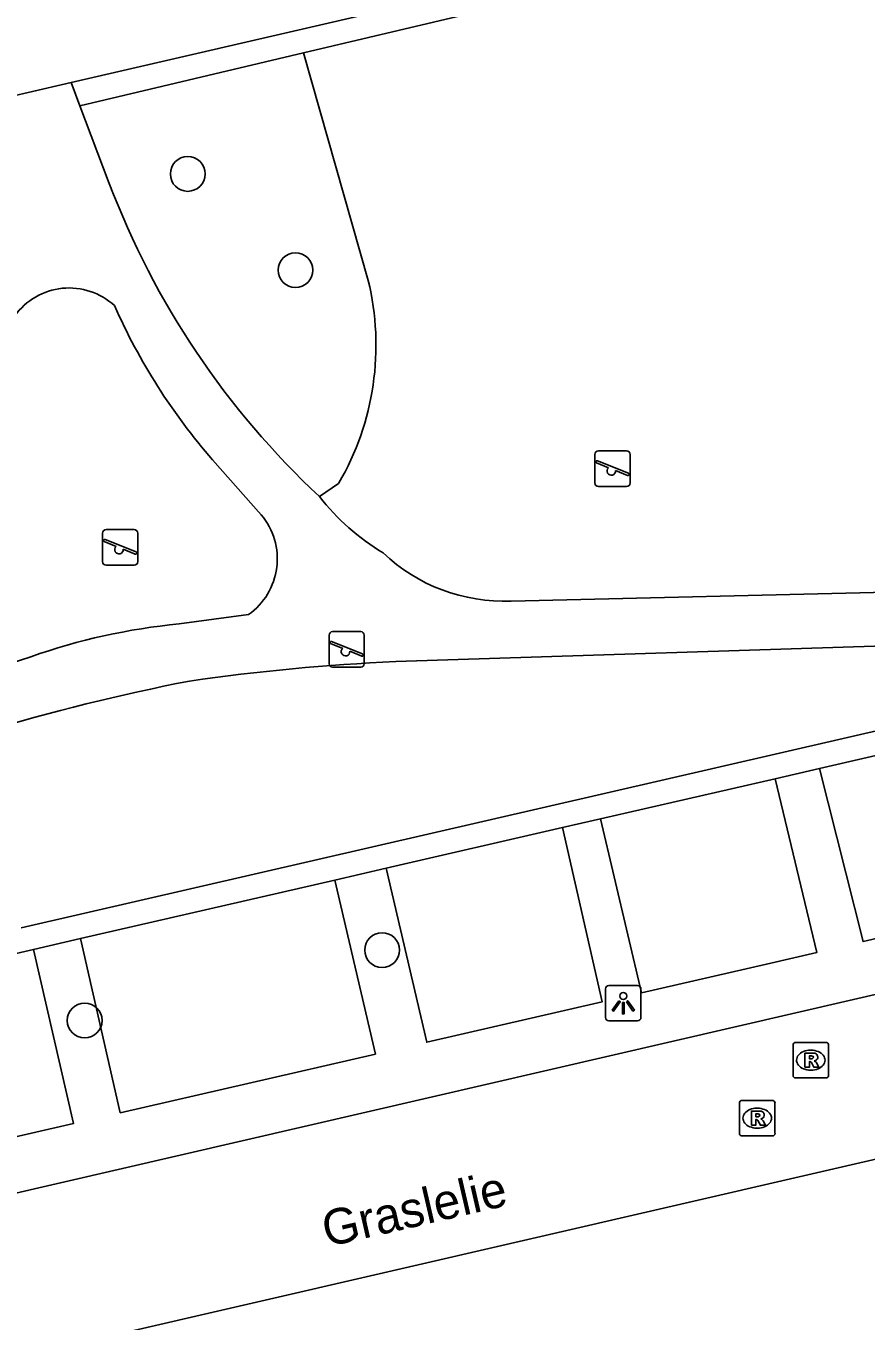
# Model space of a CAD drawing. Extents: x 156414 to 157775, y 382335 to 383765.
# Drawn here: x 157144.83 to 157168.47, y 383428.36 to 383464.79 of the extents above; entities that cross this region are included whole.
import ezdxf

# ---------------------------------------------------------------- set-up
doc = ezdxf.new("R2010")
doc.units = 0
for name, color, linetype in [('IMGEO_Boom', 7, 'Continuous'), ('IMGEO_Groenvoorziening', 7, 'Continuous'), ('IMGEO_Haag', 7, 'Continuous'), ('IMGEO_Lichtpunt', 7, 'Continuous'), ('IMGEO_Openbare_ruimte_label', 7, 'Continuous'), ('IMGEO_Parkeervlak_open', 7, 'Continuous'), ('IMGEO_Rijbaan_lokaal_open', 7, 'Continuous'), ('IMGEO_Rioolput', 7, 'Continuous'), ('IMGEO_Speelvoorziening', 7, 'Continuous'), ('IMGEO_Voetpad_halfverhard', 7, 'Continuous'), ('IMGEO_Voetpad_open', 7, 'Continuous')]:
    doc.layers.add(name, color=color, linetype=linetype)

msp = doc.modelspace()

# ---------------------------------------------------------------- linework, layer by layer
at = {"layer": 'IMGEO_Boom'}
for centre in [(157149.38, 383460.629), (157152.411, 383457.924), (157154.849, 383438.8), (157146.479, 383436.819)]:
    msp.add_circle(centre, 0.489, dxfattribs=at)
at = {"layer": 'IMGEO_Groenvoorziening'}
for points in [[(157154.459, 383457.635), (157152.639, 383464.031)], [(157153.09, 383451.556), (157153.626, 383451.924)]]:
    msp.add_lwpolyline(points, dxfattribs=at)
msp.add_arc((157146.967, 383455.812), 7.711, 329.7249, 13.6779, dxfattribs=at)
at = {"layer": 'IMGEO_Haag'}
for points in [[(157188.228, 383472.436), (157152.639, 383464.031)], [(157152.639, 383464.031), (157146.345, 383462.545)], [(157174.264, 383446.231), (157144.689, 383439.424)]]:
    msp.add_lwpolyline(points, dxfattribs=at)
at = {"layer": 'IMGEO_Lichtpunt'}
for p, q in [((157161.138, 383437.711), (157161.138, 383436.904)), ((157161.138, 383437.711), (157161.138, 383436.904)), ((157162.04, 383437.806), (157161.232, 383437.806)), ((157162.04, 383437.806), (157161.232, 383437.806)), ((157162.134, 383436.904), (157162.134, 383437.711)), ((157162.134, 383436.904), (157162.134, 383437.711)), ((157161.232, 383436.81), (157162.04, 383436.81)), ((157161.232, 383436.81), (157162.04, 383436.81))]:
    msp.add_line(p, q, dxfattribs=at)
for points in [[(157161.512, 383437.375), (157161.551, 383437.347), (157161.363, 383437.085), (157161.325, 383437.112), (157161.512, 383437.375)], [(157161.614, 383437.327), (157161.661, 383437.327), (157161.661, 383437.005), (157161.614, 383437.005), (157161.614, 383437.327)], [(157161.724, 383437.347), (157161.762, 383437.374), (157161.949, 383437.112), (157161.91, 383437.084), (157161.724, 383437.347)]]:
    msp.add_lwpolyline(points, dxfattribs=at)
msp.add_circle((157161.637, 383437.509), 0.0994, dxfattribs=at)
for centre, start, end in [((157161.232, 383437.711), 90, 180), ((157161.232, 383437.711), 90, 180), ((157162.04, 383437.711), 0, 90), ((157162.04, 383437.711), 0, 90), ((157161.232, 383436.904), 180, 270), ((157161.232, 383436.904), 180, 270), ((157162.04, 383436.904), 270, 0), ((157162.04, 383436.904), 270, 360)]:
    msp.add_arc(centre, 0.0946, start, end, dxfattribs=at)
at = {"layer": 'IMGEO_Parkeervlak_open'}
for points in [[(157167.162, 383443.908), (157174.395, 383445.573)], [(157160.993, 383442.488), (157165.908, 383443.62)], [(157154.969, 383441.102), (157159.926, 383442.243)], [(157146.361, 383439.121), (157153.522, 383440.769)], [(157140.284, 383437.722), (157145.036, 383438.816)]]:
    msp.add_lwpolyline(points, dxfattribs=at)
at = {"layer": 'IMGEO_Rijbaan_lokaal_open'}
for points in [[(157061.904, 383412.837), (157071.734, 383415.142), (157269.719, 383460.888)], [(157194.654, 383438.902), (157131.238, 383424.265)]]:
    msp.add_lwpolyline(points, dxfattribs=at)
at = {"layer": 'IMGEO_Rioolput'}
for p, q in [((157166.489, 383436.203), (157167.341, 383436.203)), ((157166.414, 383435.277), (157166.414, 383436.129)), ((157166.902, 383435.983), (157166.927, 383435.983)), ((157167.415, 383436.129), (157167.415, 383435.277)), ((157167.341, 383435.203), (157166.489, 383435.203)), ((157166.925, 383435.423), (157166.9, 383435.423)), ((157164.906, 383433.646), (157164.906, 383434.498)), ((157164.981, 383434.572), (157165.833, 383434.572)), ((157165.907, 383434.498), (157165.907, 383433.646)), ((157165.394, 383434.352), (157165.419, 383434.352)), ((157165.417, 383433.792), (157165.392, 383433.792)), ((157165.833, 383433.572), (157164.981, 383433.572))]:
    msp.add_line(p, q, dxfattribs=at)
for points in [[(157166.489, 383436.203), (157167.341, 383436.203)], [(157166.414, 383435.277), (157166.414, 383436.129)], [(157167.003, 383435.901), (157166.751, 383435.903), (157166.751, 383435.503)], [(157167.415, 383436.129), (157167.415, 383435.277)], [(157166.751, 383435.503), (157166.875, 383435.503), (157166.875, 383435.665), (157166.886, 383435.665)], [(157166.929, 383435.822), (157166.875, 383435.822), (157166.875, 383435.741)], [(157166.875, 383435.741), (157166.927, 383435.741)], [(157166.933, 383435.636), (157167.004, 383435.503), (157167.144, 383435.503), (157167.079, 383435.629)], [(157167.341, 383435.203), (157166.489, 383435.203)], [(157164.906, 383433.646), (157164.906, 383434.498)], [(157164.981, 383434.572), (157165.833, 383434.572)], [(157165.907, 383434.498), (157165.907, 383433.646)], [(157165.495, 383434.27), (157165.243, 383434.272), (157165.243, 383433.872)], [(157165.243, 383433.872), (157165.367, 383433.872), (157165.367, 383434.034), (157165.378, 383434.034)], [(157165.421, 383434.191), (157165.367, 383434.191), (157165.367, 383434.11)], [(157165.367, 383434.11), (157165.419, 383434.11)], [(157165.425, 383434.005), (157165.496, 383433.872), (157165.636, 383433.872), (157165.571, 383433.998)], [(157165.833, 383433.572), (157164.981, 383433.572)]]:
    msp.add_lwpolyline(points, dxfattribs=at)
for centre, radius, start, end in [((157166.491, 383436.127), 0.0765, 91.552, 178.448), ((157166.491, 383436.127), 0.0765, 91.552, 178.448), ((157167.339, 383436.127), 0.0765, 1.552, 88.448), ((157167.339, 383436.127), 0.0765, 1.552, 88.448), ((157167.002, 383435.791), 0.109, 350.3612, 89.416), ((157166.885, 383435.612), 0.0533, 26.0293, 88.6989), ((157166.911, 383435.93), 0.19, 274.7715, 282.9687), ((157166.935, 383435.726), 0.0964, 77.0061, 93.1865), ((157166.949, 383435.783), 0.0378, 276.6634, 79.6772), ((157167, 383435.791), 0.112, 277.5842, 350.9817), ((157166.984, 383435.576), 0.108, 29.5134, 73.7905), ((157166.491, 383435.279), 0.0765, 181.552, 268.448), ((157166.491, 383435.279), 0.0765, 181.552, 268.448), ((157167.339, 383435.279), 0.0765, 271.552, 358.448), ((157167.339, 383435.279), 0.0765, 271.552, 358.448), ((157164.983, 383434.496), 0.0765, 91.552, 178.448), ((157164.983, 383434.496), 0.0765, 91.552, 178.448), ((157165.831, 383434.496), 0.0765, 1.552, 88.448), ((157165.831, 383434.496), 0.0765, 1.552, 88.448), ((157165.377, 383433.981), 0.0533, 26.0293, 88.6989), ((157165.403, 383434.299), 0.19, 274.7715, 282.9687), ((157165.427, 383434.095), 0.0964, 77.0061, 93.1865), ((157165.441, 383434.152), 0.0378, 276.6634, 79.6772), ((157165.494, 383434.16), 0.109, 350.3612, 89.416), ((157165.492, 383434.16), 0.112, 277.5842, 350.9817), ((157165.476, 383433.945), 0.108, 29.5134, 73.7905), ((157164.983, 383433.648), 0.0765, 181.552, 268.448), ((157164.983, 383433.648), 0.0765, 181.552, 268.448), ((157165.831, 383433.648), 0.0765, 271.552, 358.448), ((157165.831, 383433.648), 0.0765, 271.552, 358.448)]:
    msp.add_arc(centre, radius, start, end, dxfattribs=at)
for centre, major_axis, ratio, start_param, end_param in [((157166.901, 383435.703), (-0.387, 0.002), 0.722429, 4.712389, 7.853982), ((157166.926, 383435.703), (-0.39, 0.002), 0.717154, 1.570796, 4.712389), ((157165.393, 383434.072), (-0.387, 0.002), 0.722429, 4.712389, 7.853982), ((157165.418, 383434.072), (-0.39, 0.002), 0.717154, 1.570796, 4.712389)]:
    msp.add_ellipse(centre, major_axis=major_axis, ratio=ratio, start_param=start_param, end_param=end_param, dxfattribs=at)
at = {"layer": 'IMGEO_Speelvoorziening'}
for p, q in [((157160.839, 383451.938), (157160.839, 383452.738)), ((157160.839, 383452.738), (157160.839, 383451.938)), ((157160.939, 383452.838), (157161.729, 383452.838)), ((157161.729, 383452.838), (157160.939, 383452.838)), ((157161.829, 383452.738), (157161.829, 383451.938)), ((157161.829, 383451.938), (157161.829, 383452.738)), ((157161.222, 383452.366), (157160.883, 383452.503)), ((157160.908, 383452.563), (157161.784, 383452.21)), ((157161.76, 383452.15), (157161.42, 383452.287)), ((157161.729, 383451.838), (157160.939, 383451.838)), ((157160.939, 383451.838), (157161.729, 383451.838)), ((157146.984, 383449.725), (157146.984, 383450.525)), ((157146.984, 383450.525), (157146.984, 383449.725)), ((157147.084, 383450.625), (157147.874, 383450.625)), ((157147.874, 383450.625), (157147.084, 383450.625)), ((157147.974, 383450.525), (157147.974, 383449.725)), ((157147.974, 383449.725), (157147.974, 383450.525)), ((157147.367, 383450.153), (157147.028, 383450.29)), ((157147.053, 383450.35), (157147.929, 383449.997)), ((157147.905, 383449.937), (157147.565, 383450.074)), ((157147.874, 383449.625), (157147.084, 383449.625)), ((157147.084, 383449.625), (157147.874, 383449.625)), ((157153.358, 383446.856), (157153.358, 383447.656)), ((157153.358, 383447.656), (157153.358, 383446.856)), ((157153.458, 383447.756), (157154.248, 383447.756)), ((157154.248, 383447.756), (157153.458, 383447.756)), ((157154.348, 383447.656), (157154.348, 383446.856)), ((157154.348, 383446.856), (157154.348, 383447.656)), ((157153.741, 383447.284), (157153.402, 383447.421)), ((157153.427, 383447.481), (157154.303, 383447.128)), ((157154.279, 383447.068), (157153.939, 383447.205)), ((157154.248, 383446.756), (157153.458, 383446.756)), ((157153.458, 383446.756), (157154.248, 383446.756))]:
    msp.add_line(p, q, dxfattribs=at)
for centre, radius, start, end in [((157160.939, 383452.738), 0.1, 90, 180), ((157160.939, 383452.738), 0.1, 90, 180), ((157161.729, 383452.738), 0.1, 0, 90), ((157161.729, 383452.738), 0.1, 360, 90), ((157160.896, 383452.533), 0.0327, 68.078, 248.078), ((157161.301, 383452.276), 0.12, 130.9928, 5.1632), ((157160.939, 383451.938), 0.1, 180, 270), ((157160.939, 383451.938), 0.1, 180, 270), ((157161.729, 383451.938), 0.1, 270, 0), ((157161.729, 383451.938), 0.1, 270, 0), ((157161.772, 383452.18), 0.0327, 248.078, 68.078), ((157147.084, 383450.525), 0.1, 90, 180), ((157147.084, 383450.525), 0.1, 90, 180), ((157147.874, 383450.525), 0.1, 0, 90), ((157147.874, 383450.525), 0.1, 360, 90), ((157147.041, 383450.32), 0.0327, 68.078, 248.078), ((157147.446, 383450.063), 0.12, 130.9928, 5.1632), ((157147.084, 383449.725), 0.1, 180, 270), ((157147.084, 383449.725), 0.1, 180, 270), ((157147.874, 383449.725), 0.1, 270, 0), ((157147.874, 383449.725), 0.1, 270, 0), ((157147.917, 383449.967), 0.0327, 248.078, 68.078), ((157153.458, 383447.656), 0.1, 90, 180), ((157153.458, 383447.656), 0.1, 90, 180), ((157154.248, 383447.656), 0.1, 0, 90), ((157154.248, 383447.656), 0.1, 360, 90), ((157153.415, 383447.451), 0.0327, 68.078, 248.078), ((157153.82, 383447.194), 0.12, 130.9928, 5.1632), ((157154.291, 383447.098), 0.0327, 248.078, 68.078), ((157153.458, 383446.856), 0.1, 180, 270), ((157153.458, 383446.856), 0.1, 180, 270), ((157154.248, 383446.856), 0.1, 270, 0), ((157154.248, 383446.856), 0.1, 270, 0)]:
    msp.add_arc(centre, radius, start, end, dxfattribs=at)
at = {"layer": 'IMGEO_Voetpad_halfverhard'}
for points in [[(157146.345, 383462.545), (157146.095, 383463.203)], [(157147.173, 383460.362), (157146.345, 383462.545)], [(157150.08, 383452.585), (157151.446, 383451.042)], [(157169.464, 383448.876), (157158.482, 383448.617)], [(157151.09, 383448.234), (157149.138, 383447.974)], [(157155.232, 383446.914), (157170.461, 383447.4), (157172.483, 383447.357)], [(157144.961, 383447.05), (157142.371, 383446.21)]]:
    msp.add_lwpolyline(points, dxfattribs=at)
for centre, radius, start, end in [((157168.934, 383468.593), 23.266, 200.7187, 227.0779), ((157146.044, 383455.534), 1.888, 47.5471, 144.2499), ((157163.03, 383463.869), 17.176, 203.837, 221.0661), ((157158.151, 383455.466), 6.396, 217.6863, 239.2573), ((157149.979, 383449.801), 1.921, 305.3295, 40.2197), ((157158.28, 383453.549), 4.936, 226.4919, 272.3403), ((157150.867, 383430.255), 17.803, 95.5729, 109.3743), ((157157.854, 383388.075), 58.897, 92.55141, 98.22205), ((157161.544, 383384.863), 62.685, 101.14147, 112.02908)]:
    msp.add_arc(centre, radius, start, end, dxfattribs=at)
at = {"layer": 'IMGEO_Voetpad_open'}
for points in [[(157146.095, 383463.203), (157188.119, 383472.908)], [(157144.07, 383462.736), (157146.095, 383463.203)], [(157174.395, 383445.573), (157175.544, 383440.698), (157168.385, 383439.037), (157167.162, 383443.908)], [(157165.908, 383443.62), (157167.162, 383443.908)], [(157165.908, 383443.62), (157167.088, 383438.736), (157165.665, 383438.406), (157162.154, 383437.599), (157160.993, 383442.488)], [(157159.926, 383442.243), (157160.993, 383442.488)], [(157159.926, 383442.243), (157161.039, 383437.343), (157156.107, 383436.209), (157154.969, 383441.102)], [(157153.522, 383440.769), (157154.969, 383441.102)], [(157153.522, 383440.769), (157154.661, 383435.876), (157147.481, 383434.226), (157146.361, 383439.121)], [(157145.036, 383438.816), (157146.361, 383439.121)], [(157145.036, 383438.816), (157146.167, 383433.924), (157141.43, 383432.835), (157140.284, 383437.722)]]:
    msp.add_lwpolyline(points, dxfattribs=at)

# ---------------------------------------------------------------- texts
at = {"layer": 'IMGEO_Openbare_ruimte_label'}
msp.add_text('Graslelie', height=1, rotation=13.0075, dxfattribs=at).set_placement((157153.294, 383430.442))

doc.saveas('drawing.dxf')
